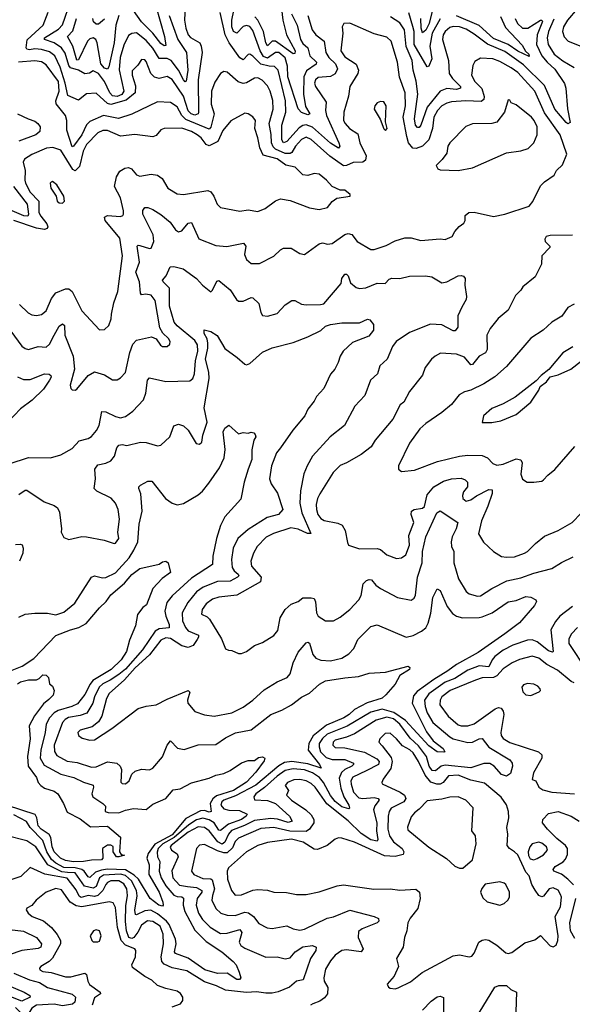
# Model space of a CAD drawing. Extents: x 1552294 to 1694791, y 811929 to 917222.
# Tile 276 of 643: x 1587301 to 1590723, y 900891 to 906988. Entities that reach past the tile are written whole.
import ezdxf

# ---------------------------------------------------------------- set-up
doc = ezdxf.new("R2010")
doc.units = 0

msp = doc.modelspace()

# ---------------------------------------------------------------- linework, layer by layer
at = {"layer": '0CON10XD'}
for points in [[(1588326.2, 907073.8), (1588321.4, 906985), (1588329.4, 906935), (1588343.6, 906893.6), (1588357.5, 906877.5), (1588415.3, 906845), (1588424.7, 906825), (1588430.5, 906785), (1588405.2, 906615), (1588408.9, 906415), (1588405, 906404.6), (1588385, 906397.6), (1588362.6, 906405), (1588345, 906423.1), (1588315.7, 906515), (1588245, 906618), (1588215, 906637.2), (1588165, 906624.6), (1588135, 906632.3), (1588112.1, 906655), (1588085, 906730), (1588075, 906740.6), (1588055, 906742.5), (1588032.6, 906707.4), (1587997.4, 906672.6), (1587997.1, 906645), (1588018.5, 906578.5), (1588015.3, 906535), (1587959.5, 906490.5), (1587865, 906462.1), (1587845, 906468.8), (1587775, 906533.2), (1587715, 906528.5), (1587665, 906490), (1587598.5, 906518.5), (1587582.2, 906595), (1587550.8, 906695), (1587517.5, 906765), (1587485, 906788.5), (1587435, 906803.9), (1587395, 906807.4), (1587361.1, 906801.1), (1587345.5, 906805), (1587340.9, 906815), (1587347.4, 906862.6), (1587446.1, 906955), (1587476.8, 907035)], [(1588226.6, 907015), (1588279.3, 906865), (1588334.4, 906784.4), (1588341.2, 906675), (1588332.5, 906607.5), (1588325, 906604.5), (1588315, 906615.4), (1588284.5, 906675), (1588237.8, 906735), (1588215, 906748), (1588165, 906748.1), (1588125, 906811.9), (1588085, 906858.6), (1588025, 906906.5), (1587995, 906903.8), (1587975, 906890), (1587945, 906831.5), (1587922.8, 906755), (1587916.9, 906676.9), (1587945.2, 906545), (1587933.7, 906525), (1587905, 906512.1), (1587875, 906516), (1587858.1, 906535), (1587825, 906604.7), (1587788.4, 906655), (1587755, 906671.8), (1587732.9, 906657.1), (1587705, 906653.8), (1587665, 906676.3), (1587615, 906689.7), (1587604.9, 906704.9), (1587581.7, 906781.7), (1587560.7, 906815), (1587515, 906845.6), (1587454.6, 906865), (1587455.4, 906875), (1587540.8, 906929.2), (1587565, 906956.2), (1587617.6, 907105)], [(1588144.3, 907075), (1588197.7, 906885), (1588205, 906828), (1588195, 906826.2), (1588175, 906841.6), (1588125.7, 906905.7), (1588055.2, 906975), (1588004.6, 907045)], [(1588984.1, 907025), (1589018.3, 906955), (1589040.2, 906865), (1589055, 906841.4), (1589084.7, 906815), (1589096.7, 906765), (1589138.5, 906725), (1589136.1, 906713.9), (1589077.6, 906672.4), (1589060.2, 906635), (1589057.4, 906527.4), (1589071.4, 906451.4), (1589097.5, 906405), (1589085, 906400), (1589045, 906414.5), (1589025, 906437.1), (1588961.1, 906635), (1588958.7, 906701.3), (1588945, 906751.4), (1588905, 906785.2), (1588885, 906785.2), (1588835, 906750.6), (1588810.5, 906760.5), (1588789.3, 906795), (1588745, 906922.3), (1588725, 906947), (1588705, 906951.5), (1588685, 906945.2), (1588645, 906903.9), (1588625, 906915.9), (1588614.5, 906944.5), (1588614.9, 906985), (1588639.7, 907105)], [(1588919.4, 907075), (1588929.4, 906985), (1588953.5, 906895), (1589005.7, 906795), (1589005, 906778.8), (1588995, 906777.3), (1588885, 906855.5), (1588865, 906854.4), (1588835, 906826.5), (1588825, 906844.4), (1588810.7, 906915), (1588776.4, 906986.4), (1588756.3, 907006.3)], [(1587914.8, 907015), (1587897.1, 906955), (1587885.1, 906845), (1587853.5, 906696.5), (1587845, 906682.3), (1587825, 906689), (1587804.1, 906715), (1587780.9, 906845), (1587771.8, 906865), (1587755.9, 906875.9), (1587735, 906869), (1587721.7, 906855), (1587665, 906739.4), (1587655, 906738.6), (1587630, 906825), (1587597.7, 906885), (1587629.7, 906920.3), (1587652.2, 906995)], [(1589084.2, 907015), (1589111.6, 906925), (1589133.6, 906893.6), (1589186.9, 906855), (1589197.4, 906785), (1589216.1, 906755), (1589256.7, 906715), (1589269.8, 906685), (1589255, 906653.5), (1589225, 906637.1), (1589149.3, 906630.7), (1589133.3, 906616.7), (1589127.1, 906595), (1589131.8, 906575), (1589197.6, 906477.6), (1589195.2, 906425), (1589200.6, 906395), (1589276.7, 906225), (1589284, 906205), (1589275, 906193.3), (1589225, 906223), (1589115, 906322.7), (1589075, 906336.3), (1589055, 906333.2), (1589031.1, 906318.9), (1588955, 906234.8), (1588933.6, 906225), (1588924.8, 906245), (1588924.4, 906335), (1588949, 906415), (1588946.7, 906485), (1588901.7, 906675), (1588878.4, 906698.4), (1588845, 906701.2), (1588793.5, 906713.5), (1588745, 906762.4), (1588725, 906773.9), (1588715, 906773.6), (1588685, 906740), (1588665, 906752.5), (1588597.8, 906845), (1588572.9, 906895), (1588542.5, 907032.5)], [(1589905, 906994.2), (1589854.6, 906905), (1589840.8, 906825), (1589852.7, 906745), (1589835, 906700), (1589825, 906696), (1589744.3, 906834.3), (1589742.6, 906915), (1589736, 906946), (1589710.5, 907030.5)], [(1589860.2, 907065), (1589835.6, 906965), (1589815, 906924.3), (1589795, 906906.7), (1589787.6, 906935), (1589785.1, 906995.1)], [(1590753.7, 907055), (1590693.2, 906985), (1590668.8, 906945), (1590662.8, 906915), (1590671.5, 906881.5), (1590697.1, 906855), (1590776.2, 906825), (1590815, 906818.5), (1590865, 906829.7), (1590905, 906848.9), (1590935, 906849.8), (1590958, 906838), (1590984.5, 906804.5), (1591037, 906787), (1591049.7, 906765), (1591056.1, 906735), (1591047.9, 906715), (1591015, 906683.1), (1590998.8, 906655), (1590995, 906620), (1591008.6, 906565), (1591025, 906547.1), (1591085, 906524.4), (1591175, 906524.4)], [(1587245, 905060), (1587315, 904965.5), (1587335, 904951.5), (1587355, 904946.9), (1587415, 904964.4), (1587465, 904960.4), (1587485, 904978.8), (1587515, 905034.5), (1587545, 905089.5), (1587565, 905104.3), (1587578.9, 905095), (1587580.7, 905035), (1587632.9, 904905), (1587640, 904825), (1587613.8, 904725), (1587617.5, 904705), (1587626.4, 904696.4), (1587643.8, 904693.8), (1587655, 904700), (1587724, 904785), (1587765, 904806.7), (1587825, 904788.6), (1587875, 904758.8), (1587905, 904758.8), (1587925, 904770), (1587955.6, 904804.4), (1587982.6, 904927.4), (1588002, 904978), (1588025, 905002.7), (1588116.1, 905023.9), (1588145, 905011.2), (1588172.1, 904972.1), (1588184.2, 904964.2), (1588215, 904964), (1588230.5, 904979.5), (1588232, 904995), (1588222, 905015), (1588187.8, 905047.8), (1588169.5, 905079.5), (1588138.8, 905248.8), (1588115, 905282.9), (1588082.4, 905287.6), (1588055.4, 905285.4), (1588048.2, 905295), (1588042.3, 905365), (1588019.3, 905425), (1588043.3, 905486.7), (1588028.6, 905585), (1588035, 905591.4), (1588045, 905590.4), (1588105, 905570.8), (1588115, 905572.5), (1588131.6, 905615), (1588128, 905655), (1588063.4, 905785), (1588063.4, 905806.6), (1588075.6, 905824.4), (1588095, 905824.4), (1588125, 905812.9), (1588175, 905782.3), (1588232.9, 905735), (1588265, 905686.7), (1588285, 905673.6), (1588305, 905680), (1588345, 905728.5), (1588365, 905732), (1588410.3, 905630.3), (1588515, 905589.1), (1588583.8, 905583.8), (1588686, 905605), (1588702.1, 905585), (1588692.2, 905535), (1588705, 905503.8), (1588735, 905478), (1588785, 905478.1), (1588875, 905523.1), (1588915, 905562.9), (1588935, 905574.4), (1588982.4, 905572.4), (1589035, 905540), (1589065, 905534.2), (1589155, 905599.4), (1589175, 905605.8), (1589207.3, 905597.3), (1589235, 905602.2), (1589315, 905657.9), (1589335, 905664.5), (1589358, 905658), (1589390.8, 905615), (1589475.8, 905564.2), (1589495.6, 905564.4), (1589570.9, 905589.1), (1589625, 905618.6), (1589685, 905636.9), (1589725, 905636.9), (1589785, 905621.9), (1589905, 905631.4), (1589935, 905627.1), (1589978, 905645), (1589995, 905677.5), (1590021.7, 905708.3), (1590051.8, 905728.2), (1590060, 905745), (1590060, 905775), (1590081.2, 905795), (1590115, 905795.5), (1590235, 905770), (1590305, 905783.8), (1590455.9, 905834.1), (1590477.7, 905862.3), (1590525, 905960), (1590550, 905985), (1590610, 906025), (1590625.8, 906055), (1590661.1, 906088.9), (1590689.4, 906155), (1590648.2, 906275), (1590551.1, 906411.1), (1590490, 906545), (1590385, 906660.3), (1590345, 906691.2), (1590275, 906730), (1590230, 906745), (1590155, 906750), (1590120.2, 906729.8), (1590106.2, 906703.8), (1590099.1, 906645), (1590118.2, 906605), (1590163.2, 906563.2), (1590177.2, 906512.8), (1590175, 906493.5), (1590158.9, 906481.1), (1590063.3, 906486.7), (1589975, 906478.9), (1589945, 906472.2), (1589914, 906455), (1589887.4, 906425), (1589866.2, 906385), (1589857.5, 906315), (1589834.8, 906245), (1589795, 906205.2), (1589755, 906191.6), (1589735, 906192.8), (1589709.4, 906225), (1589699, 906265), (1589676, 906385), (1589689.6, 906455), (1589687.3, 906535), (1589652.2, 906632.2), (1589640.6, 906725), (1589601.2, 906855), (1589575, 906880), (1589495, 906900.5), (1589345, 906966.5), (1589307.5, 906965), (1589297.5, 906945), (1589301.8, 906905), (1589288.8, 906795), (1589315, 906758.8), (1589383.6, 906713.6), (1589399.5, 906675), (1589394.4, 906655), (1589345.5, 906575), (1589336.6, 906515), (1589307.8, 906415), (1589305.4, 906365), (1589315.4, 906345), (1589344, 906315), (1589395, 906282.2), (1589406.8, 906225), (1589447.1, 906145), (1589442.2, 906117.8), (1589425, 906105.5), (1589365, 906104.7), (1589325, 906085.7), (1589305, 906083.3), (1589222.3, 906142.3), (1589105, 906245.9), (1589075, 906260), (1589045, 906247.3), (1589008.2, 906205), (1588985.3, 906165), (1588975, 906159.3), (1588945, 906159.9), (1588885, 906187.1), (1588870.2, 906200.2), (1588860, 906225), (1588858.1, 906278.1), (1588845.7, 906345), (1588870.7, 906435), (1588868.7, 906488.7), (1588852.4, 906545), (1588835, 906578.5), (1588803.3, 906613.3), (1588775, 906628.8), (1588755, 906626.9), (1588705, 906596.6), (1588685, 906592.8), (1588653.9, 906603.9), (1588585, 906662.9), (1588565, 906667.5), (1588545, 906656), (1588508.8, 906601.2), (1588489.1, 906545), (1588486.8, 906465), (1588505.2, 906405), (1588485, 906323.1), (1588475, 906310.3), (1588330.1, 906370.1), (1588304.2, 906394.2), (1588275, 906448.5), (1588235, 906475.4), (1588155, 906479.2), (1587995, 906402.9), (1587913, 906377), (1587820, 906395), (1587735, 906357.7), (1587715, 906337.5), (1587685, 906275.9), (1587635, 906205.6), (1587625, 906201.2), (1587593.3, 906305), (1587592.2, 906365), (1587585.5, 906395), (1587526.3, 906466.3), (1587525.2, 906485.2), (1587545.8, 906545), (1587541.2, 906605), (1587465, 906709.2), (1587435, 906727.5), (1587395, 906732.8), (1587294.1, 906725.9)], [(1587825, 906992.2), (1587788.8, 906961.2), (1587775, 906960), (1587757.1, 906975), (1587754.5, 906995)], [(1590368.1, 906995), (1590383.9, 906963.9), (1590415, 906936.1), (1590447.3, 906935), (1590525, 906986.2), (1590535, 906985.3), (1590538.1, 906978.1), (1590505.8, 906895), (1590501.7, 906835), (1590533.7, 906765), (1590566.8, 906725), (1590615, 906682.5), (1590674, 906594), (1590683.5, 906565), (1590692.9, 906437.1), (1590708.8, 906351.2), (1590696, 906344), (1590685, 906352), (1590614.7, 906435), (1590550.9, 906580.9), (1590419.6, 906709.6), (1590305, 906790.8), (1590196.8, 906836.8), (1590115, 906899), (1590065, 906928.8), (1590025, 906944.5), (1589985, 906946.1), (1589965, 906939), (1589936.4, 906915), (1589923.8, 906895), (1589918.2, 906865), (1589956.2, 906735), (1589960.8, 906655), (1589980.9, 906625), (1590029.6, 906575), (1590030.9, 906565), (1590005, 906556.5), (1589945, 906563.2), (1589905, 906544.7), (1589823.2, 906446.8), (1589785, 906335.5), (1589775, 906321.5), (1589765, 906320), (1589751.2, 906335), (1589744.8, 906375), (1589766.4, 906526.4), (1589756.9, 906606.9), (1589736.4, 906675), (1589730.2, 906735), (1589693.3, 906823.3), (1589682.7, 906925), (1589655, 906968.4), (1589596.7, 907006.7)], [(1590278.8, 907008.8), (1590309.1, 906939.1), (1590411.4, 906831.4), (1590433.8, 906793.8), (1590453.3, 906775), (1590455, 906761.4), (1590385, 906794.2), (1590325.5, 906835.5), (1590235, 906871.8), (1590145, 906953), (1590005, 907011.6)], [(1590608.2, 906991.8), (1590574.8, 906915), (1590566.6, 906875), (1590573, 906835), (1590610.5, 906775), (1590665, 906732.7), (1590735, 906691.6)], [(1589565, 906302.5), (1589576.2, 906315), (1589565.8, 906355.8), (1589569.2, 906455), (1589555, 906478.8), (1589535, 906482), (1589515, 906473.8), (1589500.8, 906455), (1589496, 906435), (1589533, 906373), (1589555, 906312.5), (1589565, 906302.5)], [(1590015, 906054.2), (1590105, 906070.8), (1590315, 906162.9), (1590405, 906175.7), (1590448.7, 906191.3), (1590484.2, 906225), (1590505.4, 906274.6), (1590506.2, 906325), (1590487.3, 906365), (1590471.1, 906385), (1590375, 906461.4), (1590344.3, 906474.3), (1590335, 906490), (1590325, 906492.5), (1590303.8, 906415), (1590256.1, 906353.9), (1590225, 906345.5), (1590105, 906344.4), (1590062.8, 906327.2), (1589963.8, 906225), (1589951.2, 906205), (1589945, 906162.5), (1589917.3, 906122.7), (1589880, 906085), (1589890, 906065), (1589905, 906057.5), (1590015, 906054.2)], [(1587300, 905225), (1587353.2, 905173.2), (1587375, 905160), (1587405, 905155.8), (1587435, 905162), (1587465, 905186.2), (1587498.1, 905261.9), (1587524.1, 905295.9), (1587585, 905322), (1587605, 905320.8), (1587625, 905305.8), (1587685, 905186), (1587795, 905066.7), (1587825, 905070), (1587852.5, 905095), (1587866.9, 905135), (1587869.2, 905165), (1587884.3, 905235.7), (1587908.1, 905305), (1587938.2, 905525), (1587921.2, 905635), (1587830.8, 905745), (1587825.5, 905764.5), (1587845, 905775.3), (1587925, 905768.5), (1587939.4, 905775), (1587944.5, 905785), (1587944.6, 905805.4), (1587925, 905884.2), (1587886.9, 905955), (1587900.8, 906015), (1587920.6, 906049.4), (1587951.2, 906068.8), (1587975, 906072.3), (1587994.1, 906064.1), (1588025, 906027.1), (1588045, 906018.8), (1588115, 906032.1), (1588155, 906024.5), (1588183.3, 906005), (1588218, 905945), (1588275, 905910.6), (1588315.7, 905905.7), (1588465, 905929.7), (1588485, 905922.5), (1588504, 905896), (1588522.9, 905845), (1588545, 905825.7), (1588665, 905801.9), (1588715, 905810), (1588775, 905801.2), (1588821.2, 905818.8), (1588885, 905866), (1588915, 905878), (1588975, 905868), (1589095, 905824), (1589155, 905812.5), (1589206.7, 905825), (1589235, 905862.5), (1589265, 905883.3), (1589347.5, 905895), (1589347.5, 905905), (1589315, 905932.5), (1589285, 905933.3), (1589235, 905956.2), (1589201.2, 905995), (1589155, 906032.5), (1589125, 906036.2), (1589085, 906024), (1589055, 906026.7), (1589007.5, 906075), (1588948.3, 906088.3), (1588895, 906127.1), (1588809.1, 906149.1), (1588788.6, 906195), (1588776.5, 906256.5), (1588756.3, 906315), (1588760, 906365), (1588743.6, 906386.4), (1588715, 906404.4), (1588695, 906409.4), (1588608.7, 906361.3), (1588558.3, 906301.7), (1588527.4, 906235), (1588475, 906206.3), (1588455, 906214.7), (1588425, 906255.8), (1588400.4, 906275), (1588365, 906295.2), (1588305, 906315.6), (1588194.7, 906315.3), (1588175, 906306.2), (1588145, 906271.5), (1588125, 906261.9), (1588013.4, 906276.6), (1587925, 906266.4), (1587845, 906301.1), (1587815, 906302.9), (1587785, 906286.7), (1587714.2, 906215), (1587693.9, 906175), (1587671.6, 906078.4), (1587645, 906053.2), (1587630.6, 906060.6), (1587555, 906181.2), (1587506.8, 906196.8), (1587467.1, 906192.9), (1587375, 906154.4), (1587331.4, 906125), (1587321.9, 906105), (1587335.6, 906055), (1587333, 905995), (1587337.7, 905975), (1587365, 905920.3), (1587420, 905865), (1587419.8, 905795), (1587431.4, 905771.4), (1587468.9, 905725), (1587474.7, 905705), (1587471.5, 905695), (1587455, 905689.8), (1587405, 905697.8), (1587264.8, 905745.2)], [(1587288, 906405), (1587354, 906374), (1587395, 906359.6), (1587413.5, 906345), (1587427.1, 906325), (1587425, 906296), (1587400.8, 906275), (1587295, 906235.2)], [(1587565, 905852.5), (1587578.8, 905865), (1587573.8, 905895), (1587530, 905965), (1587505, 905986.2), (1587495, 905982.5), (1587490, 905975), (1587494.3, 905945), (1587526.2, 905896.2), (1587533.3, 905865), (1587545, 905853.3), (1587565, 905852.5)], [(1587263.3, 905955), (1587347.5, 905845), (1587355.6, 905784.4), (1587350.7, 905770.7), (1587326, 905774), (1587255, 905805.1)], [(1590725, 905654.2), (1590585, 905651.2), (1590560, 905645), (1590551.7, 905628.3), (1590554, 905615), (1590583.8, 905585), (1590583.3, 905576.7), (1590534.1, 905525.9), (1590532, 905475), (1590493.8, 905395), (1590416.4, 905333.6), (1590405, 905313.3), (1590370.3, 905279.7), (1590325, 905189.2), (1590262.9, 905137.1), (1590213.6, 905075), (1590193.8, 905035), (1590195.3, 904945), (1590185, 904925.4), (1590145.4, 904905), (1590105, 904852.2), (1590095, 904850.5), (1590055, 904898.1), (1590005, 904916.5), (1589905.9, 904924.1), (1589873.8, 904905), (1589850, 904885), (1589811.2, 904835), (1589795, 904786.7), (1589715, 904686.7), (1589679.4, 904620.6), (1589657.7, 904602.3), (1589611.4, 904515), (1589502.5, 904385), (1589477.8, 904342.2), (1589415, 904295.6), (1589325.3, 904244.7), (1589285, 904228.2), (1589241.2, 904185), (1589158.7, 904051.3), (1589145, 904024), (1589137.3, 903985), (1589138, 903955), (1589147.1, 903925), (1589165, 903899.5), (1589185.9, 903885.9), (1589271.1, 903871.1), (1589297.6, 903857.6), (1589316.9, 903825), (1589329.7, 903749.7), (1589337.5, 903735), (1589405, 903710.8), (1589515, 903713.3), (1589535, 903706.7), (1589575, 903674.3), (1589635, 903651.9), (1589665, 903655.8), (1589692, 903675), (1589714.4, 903735), (1589709.7, 903795), (1589742.3, 903875), (1589725.3, 903925), (1589726.5, 903945), (1589743.8, 903955), (1589795, 903963.9), (1589807.2, 903972.8), (1589825, 904046.7), (1589865, 904095.3), (1589925, 904131.1), (1589974.8, 904145.2), (1590035, 904150), (1590059.3, 904139.3), (1590073.3, 904125), (1590074.5, 904095), (1590049.2, 904065), (1590042.2, 904042.2), (1590045, 904022.5), (1590065, 904006.4), (1590095, 904014.2), (1590129.7, 904040.3), (1590205, 904079.1), (1590225.9, 904075.9), (1590225.9, 904055), (1590199.2, 903975), (1590160, 903885), (1590142.2, 903805), (1590172.6, 903752.6), (1590233.8, 903695), (1590285, 903664.4), (1590315, 903660.6), (1590365, 903662.2), (1590426.3, 903683.7), (1590446.2, 903695), (1590494, 903745), (1590549.6, 903790.4), (1590635, 903824.1), (1590721.9, 903875), (1590776.8, 903933.2)], [(1587235, 904238.1), (1587355, 904277.5), (1587492.5, 904275), (1587555, 904293.3), (1587625, 904332.5), (1587668.8, 904381.2), (1587725, 904395.6), (1587745, 904407.1), (1587775.9, 904444.1), (1587792.3, 904475), (1587808.5, 904561.5), (1587835, 904560.7), (1587895, 904530.4), (1587925, 904523.1), (1587955, 904531.8), (1588001.9, 904565), (1588068.2, 904635), (1588081.3, 904675), (1588092.9, 904755), (1588105, 904770), (1588205, 904747.8), (1588355, 904751.4), (1588373.8, 904766.2), (1588383.2, 904795), (1588390, 904875), (1588404.5, 904935), (1588402.2, 904975), (1588385, 905001.1), (1588275, 905092.1), (1588256.8, 905115), (1588228.1, 905215), (1588228.2, 905325), (1588188.6, 905365), (1588185.8, 905375), (1588206.9, 905403.1), (1588233.2, 905456.8), (1588255, 905459.4), (1588313.8, 905445), (1588395, 905386.2), (1588433.5, 905343.5), (1588485, 905303.8), (1588495, 905313.3), (1588521.1, 905368.9), (1588535, 905374.2), (1588604.5, 905315), (1588642.9, 905255), (1588655, 905245.7), (1588685, 905245.5), (1588735, 905267.1), (1588744, 905266), (1588781.2, 905231.2), (1588794.2, 905175), (1588805, 905156.7), (1588835, 905153.3), (1588895, 905168.1), (1588945, 905222.2), (1588985, 905250), (1589005, 905248.8), (1589045, 905227.5), (1589075, 905223.1), (1589163.6, 905223.6), (1589185, 905229.5), (1589291.2, 905355), (1589295.8, 905385), (1589315, 905412.5), (1589325, 905412.5), (1589335, 905401.2), (1589349.3, 905359.3), (1589385, 905330), (1589405, 905323.9), (1589445, 905327.7), (1589515, 905356.2), (1589563.8, 905355), (1589589.5, 905380.5), (1589605, 905387.5), (1589655, 905386.4), (1589715, 905399.4), (1589812.7, 905402.7), (1589853.3, 905395), (1589915, 905358.8), (1589945, 905365.8), (1590015, 905401.4), (1590034.2, 905404.2), (1590049.1, 905399.1), (1590060, 905385), (1590057.5, 905345), (1590068.2, 905275), (1590064.5, 905255), (1590038, 905208), (1590013.3, 905155), (1590014.4, 905085), (1589998.3, 905061.7), (1589985, 905061.9), (1589915, 905098.2), (1589845, 905103.6), (1589715, 905050.8), (1589631.9, 904995), (1589609.5, 904965), (1589575.6, 904885), (1589531.4, 904845), (1589515.7, 904795), (1589472.9, 904755), (1589438.7, 904661.3), (1589375.6, 904595), (1589311.4, 904475), (1589224.2, 904405), (1589114.6, 904285.4), (1589080, 904225), (1589061.2, 904175), (1589039.8, 904069.8), (1589035.2, 903995), (1589047.2, 903935), (1589103.9, 903806.1), (1589083.5, 903806.5), (1589025, 903833.9), (1588979.2, 903840.8), (1588873.4, 903806.6), (1588826.7, 903783.3), (1588771.5, 903725), (1588748.9, 903685), (1588731.1, 903635), (1588735.5, 903605), (1588796.8, 903535), (1588792.4, 903507.6), (1588645, 903425.4), (1588535, 903411.3), (1588495, 903399.1), (1588455, 903371.2), (1588430, 903335), (1588427, 903307), (1588461.2, 903291.2), (1588476.5, 903276.5), (1588551.4, 903155), (1588575, 903092.5), (1588593.9, 903083.9), (1588615, 903081.2), (1588655, 903064), (1588675, 903063.3), (1588705, 903076.2), (1588755, 903112), (1588805, 903131.4), (1588873.8, 903175), (1588899.2, 903205), (1588914, 903285), (1588944.7, 903335.3), (1588981.7, 903368.3), (1589025, 903386.2), (1589055, 903407.5), (1589105, 903408.8), (1589123.5, 903403.5), (1589133.4, 903383.4), (1589138.1, 903315), (1589148.6, 903295), (1589195, 903265.6), (1589244.2, 903265.8), (1589285, 903289.2), (1589345, 903335.7), (1589400.8, 903395), (1589415, 903423.3), (1589428.2, 903495), (1589448.1, 903515), (1589465, 903521.6), (1589479.1, 903519.1), (1589506.6, 903486.6), (1589535.2, 903465.2), (1589639.8, 903409.8), (1589725, 903394.2), (1589742.5, 903405), (1589751.5, 903425), (1589763.3, 903536.7), (1589792.2, 903625), (1589795.9, 903695), (1589816.5, 903785), (1589884, 903935), (1589905, 903947.5), (1590013.8, 903875), (1590003.2, 903835), (1589978.2, 903785), (1589972.5, 903755), (1589975.3, 903725.3), (1589988.5, 903695), (1589988.5, 903625), (1590017.1, 903525), (1590065, 903446.2), (1590085, 903433.1), (1590135, 903418.5), (1590155, 903420), (1590224.2, 903465.8), (1590317.6, 903512.4), (1590405, 903531.8), (1590485, 903561.2), (1590595, 903589.6), (1590655, 903626.7), (1590727.6, 903662.4)], [(1590735, 905226), (1590696, 905205), (1590657.8, 905152.2), (1590595, 905114.3), (1590542.5, 905065), (1590465, 905016.9), (1590315, 904840.5), (1590243.6, 904776.4), (1590175, 904732.3), (1590095, 904694.5), (1590055, 904684.5), (1590021.4, 904665), (1589975.6, 904605), (1589915, 904555.5), (1589815, 904488.5), (1589778.1, 904455), (1589714.4, 904365), (1589646.2, 904225), (1589646.2, 904205), (1589665, 904190.8), (1589745, 904198.5), (1589888.1, 904251.9), (1590025, 904285.4), (1590075, 904291.8), (1590165, 904289.4), (1590198, 904275), (1590230.1, 904240.1), (1590255, 904230.4), (1590295, 904235.4), (1590375, 904268.2), (1590403.4, 904263.4), (1590413.3, 904245), (1590404.4, 904174.4), (1590415, 904142.5), (1590443.9, 904123.9), (1590485, 904123.3)], [(1587295, 904047.3), (1587335, 904074), (1587345, 904073.8), (1587452.3, 904002.3), (1587515, 903980), (1587535.8, 903965.8), (1587547.7, 903937.7), (1587560, 903835), (1587557.5, 903815), (1587575, 903782.5), (1587605, 903770), (1587685, 903787.1), (1587715, 903785.6), (1587824.3, 903764.3), (1587885, 903743.8), (1587895, 903746.7), (1587913.8, 903775), (1587908.6, 903815), (1587919.6, 903895), (1587910, 903955), (1587894.4, 903995), (1587867.1, 904025), (1587777.9, 904067.9), (1587761.2, 904085), (1587769.5, 904145), (1587766.5, 904205), (1587785, 904231.4), (1587835, 904241.5), (1587865, 904256.9), (1587888.8, 904285), (1587902.6, 904337.4), (1587915, 904353.1), (1587935, 904357.5), (1587965, 904351.4), (1588048.9, 904371.1), (1588085, 904370), (1588155, 904348.6), (1588175, 904354.3), (1588231.1, 904405), (1588255, 904473.3), (1588285, 904484), (1588315, 904474), (1588345, 904445.8), (1588394, 904364), (1588415, 904360), (1588427.7, 904372.3), (1588434.2, 904415), (1588460.8, 904495), (1588443.4, 904585), (1588473.1, 904766.9), (1588471.1, 904805), (1588451, 904885), (1588465.5, 904954.5), (1588465.2, 904985.2), (1588461, 905011), (1588442.5, 905045), (1588442.5, 905067.5), (1588485, 905057.8), (1588522.8, 905032.8), (1588571.7, 904951.7), (1588647.3, 904897.3), (1588695, 904854.3), (1588705, 904851.4), (1588725, 904858.9), (1588805, 904928.8), (1588865, 904955.5), (1588995, 904989.5), (1589085, 905024.5), (1589165, 905064.1), (1589195, 905090.4), (1589225, 905101.1), (1589295, 905111.8), (1589405, 905111.4), (1589455, 905134), (1589470, 905130), (1589491.2, 905101.2), (1589492.2, 905065), (1589462.3, 905027.8), (1589361.7, 904988.3), (1589303.7, 904936.3), (1589284.4, 904905), (1589272.9, 904865), (1589251.4, 904825), (1589226.2, 904793.8), (1589184.4, 904705), (1589138, 904655), (1589124.2, 904625), (1589084.5, 904575.5), (1589067.1, 904535), (1588992.7, 904447.3), (1588915, 904337.1)], [(1590726.8, 904963.2), (1590663.8, 904925), (1590578, 904822), (1590530, 904785), (1590498.8, 904751.2), (1590369.7, 904650.3), (1590295, 904608.6), (1590225, 904581.4), (1590172.9, 904535), (1590165, 904493.8)], [(1590165, 904493.8), (1590225, 904494.5), (1590280, 904505), (1590375, 904544.2), (1590465, 904618.8), (1590516.2, 904695), (1590523.9, 904716.1), (1590563.3, 904745), (1590585, 904777.5), (1590635, 904788.8), (1590713.3, 904825), (1590780, 904875)], [(1587287, 904777), (1587325, 904760), (1587365, 904759.4), (1587455, 904794.5), (1587483.3, 904793.3), (1587494, 904785), (1587495.5, 904775.5), (1587486, 904755), (1587449, 904701), (1587378, 904632), (1587305, 904577.7), (1587226.8, 904495)], [(1587295, 903287.5), (1587335, 903306.2), (1587395, 903313.8), (1587473.9, 903313.9), (1587525, 903302.9), (1587575, 903319.4), (1587643.3, 903375), (1587745, 903535.7), (1587765, 903544.2), (1587812.6, 903532.6), (1587834.7, 903534.7), (1587895, 903562.2), (1587977.7, 903655), (1588007, 903703), (1588032.3, 903755), (1588039.7, 903865), (1588060, 903945), (1588051.3, 904051.3), (1588038, 904085), (1588038.8, 904095), (1588048.8, 904105), (1588095, 904131.4), (1588119.7, 904129.7), (1588202.7, 904022.7), (1588245, 903994.2), (1588275, 903984.2), (1588315, 903992.2), (1588405, 904045.9), (1588432.1, 904067.9), (1588472.3, 904117.7), (1588537.3, 904212.7), (1588566.4, 904275), (1588573.8, 904326.2), (1588560, 904435), (1588570.5, 904459.5), (1588595, 904476.7), (1588655, 904423.3), (1588685, 904432.5), (1588715, 904427.5), (1588735, 904433.8), (1588749.7, 904429.7), (1588759.1, 904419.1), (1588762.5, 904405), (1588751.2, 904385), (1588737.5, 904325), (1588738.5, 904265), (1588716, 904204), (1588690, 904125), (1588670.7, 904019.3), (1588571.3, 903908.7), (1588544.1, 903855), (1588518.9, 903775), (1588496, 903665), (1588495.4, 903614.6), (1588365, 903530), (1588245, 903420.9), (1588211.4, 903378.6), (1588199.4, 903325), (1588205, 903294.2), (1588226.7, 903243.3), (1588227.4, 903222.6), (1588165, 903216.5), (1588138.7, 903201.3), (1588060.4, 903085), (1587955, 902966.3), (1587915, 902932.2), (1587861.2, 902898.8), (1587814.7, 902875.3), (1587793, 902855), (1587763.9, 902795), (1587753, 902755), (1587716.4, 902693.6), (1587675, 902678.5), (1587603.6, 902666.4), (1587583.3, 902655), (1587566.5, 902635), (1587514.3, 902495), (1587517.3, 902457.3), (1587531.3, 902431.3), (1587595, 902396.9), (1587657.3, 902387.3), (1587745, 902358.9), (1587775, 902362), (1587845, 902391.8), (1587902.5, 902385), (1587923.8, 902365), (1587931.2, 902345), (1587926.4, 902266.4), (1587935, 902257.5), (1587955, 902256.7), (1587978, 902275), (1587996.2, 902315), (1588016.7, 902335), (1588055, 902346), (1588105, 902342.9), (1588125, 902352.5), (1588185, 902422.5), (1588214, 902496), (1588235, 902522.5), (1588277.7, 902477.7), (1588318.7, 902468.7), (1588405, 902497.9), (1588515, 902500), (1588575, 902541.4), (1588638.1, 902571.9), (1588735, 902591.5), (1588855, 902686.4), (1588925, 902711.8), (1588984.4, 902745.6), (1589045, 902792.1), (1589095, 902818.5), (1589156.6, 902873.4), (1589195, 902893.1), (1589313.4, 902913.4), (1589398.9, 902921.1), (1589465, 902942.5), (1589565, 902946.7), (1589705.7, 902985.7), (1589717.3, 902977.3), (1589715, 902963.8), (1589655, 902926.2), (1589625, 902873.3), (1589568.3, 902808.3), (1589545, 902785.8), (1589452.2, 902757.8), (1589374.2, 902715.8), (1589341.1, 902685), (1589307.7, 902665), (1589201, 902619), (1589117.3, 902552.7), (1589090.7, 902505), (1589086.5, 902465), (1589156.3, 902375), (1589167.4, 902352.6), (1589085, 902381), (1588985, 902393.8), (1588941.6, 902388.4), (1588905, 902367.3), (1588762.2, 902247.8), (1588638.1, 902181.9), (1588564.4, 902155), (1588553, 902145), (1588546.8, 902125), (1588565, 902101.7), (1588595, 902093), (1588662, 902092), (1588708.7, 902068.7), (1588702.9, 902055), (1588674.6, 902035), (1588593.8, 902006.2), (1588545, 901967.2), (1588535, 901969.7), (1588504.9, 902014.9), (1588475, 902032.7), (1588435, 902042.6), (1588395, 902033.8), (1588347.6, 902002.4), (1588257.2, 901922.8), (1588187.6, 901885), (1588159.1, 901855), (1588152.2, 901832.2), (1588154.5, 901805), (1588168.7, 901775), (1588164, 901716), (1588177.5, 901675), (1588206.2, 901625), (1588255, 901566.6), (1588275, 901557.4), (1588305.8, 901555.8), (1588315, 901547.8), (1588314.1, 901504.1), (1588322.9, 901465), (1588385, 901350.7), (1588455, 901279.2), (1588551.9, 901215), (1588621.8, 901155), (1588641.4, 901135), (1588660.6, 901090.6), (1588669.2, 901055), (1588661.2, 901045), (1588645, 901043.4), (1588585, 901083.2), (1588525, 901081.9), (1588447.5, 901105), (1588345, 901177.1), (1588265.4, 901205), (1588259.2, 901215), (1588270.5, 901265), (1588265.7, 901295), (1588226.5, 901385), (1588210.4, 901405), (1588155, 901450.7), (1588113, 901473), (1588075, 901469.8), (1588025, 901443.9), (1588017.5, 901447.5), (1588014.5, 901474.5), (1588027.9, 901562.1), (1588023.9, 901595), (1587993.8, 901655), (1587955, 901688.4), (1587925, 901696.2), (1587819.3, 901690.7), (1587795.6, 901674.4), (1587775, 901621), (1587755, 901610.7), (1587701.8, 901621.8), (1587644.4, 901704.4), (1587597.7, 901707.7), (1587561.9, 901711.9), (1587474.1, 901754.1), (1587400, 901865), (1587345, 901902.4), (1587215, 901936)], [(1588915, 904337.1), (1588890.9, 904305), (1588860, 904225), (1588848.6, 904145), (1588857.5, 904115), (1588896.7, 904056.7), (1588930.8, 903955), (1588903.8, 903925), (1588833.7, 903906.3), (1588715, 903831.9), (1588651.5, 903775), (1588622.7, 903715), (1588612.5, 903645), (1588617.3, 903595), (1588629.8, 903575), (1588653.2, 903555), (1588657.6, 903545), (1588650, 903535), (1588605, 903512.2), (1588525, 903509.7), (1588436.1, 903473.9), (1588395.2, 903444.8), (1588341.1, 903378.9), (1588307.9, 903315), (1588309.8, 903265), (1588327, 903225), (1588344.3, 903204.3), (1588407.2, 903177.2), (1588408.8, 903165), (1588400.5, 903149.5), (1588375, 903113.1), (1588345, 903099.7), (1588305, 903109.8), (1588235, 903156), (1588205, 903159.7), (1588175, 903146.7), (1588105.3, 903054.7), (1588016.1, 902975), (1587949.6, 902900.4), (1587854.1, 902815), (1587838, 902785), (1587809.4, 902675), (1587789.7, 902640.3), (1587750.3, 902609.7), (1587675, 902587.8), (1587660.8, 902575), (1587665.7, 902555.7), (1587688.3, 902538.3), (1587735, 902526.7), (1587765, 902528.2), (1587872.2, 902597.8), (1588035, 902721.9), (1588085, 902738.1), (1588145, 902744.4), (1588215, 902780), (1588345, 902834), (1588354, 902824), (1588340.6, 902775), (1588342.9, 902755), (1588385, 902704.2), (1588445, 902682.5), (1588505, 902675.5), (1588615, 902696.2), (1588685, 902730.8), (1588745.3, 902774.7), (1588815, 902838.1), (1588895, 902887.1), (1588958, 902915), (1588975, 902936.7), (1588993.8, 903005), (1589025, 903071.4), (1589075, 903129.2), (1589085, 903133.8), (1589095, 903126.7), (1589116.5, 903056.5), (1589135.3, 903035.3), (1589165, 903022.8), (1589225, 903018.4), (1589294.8, 903035.2), (1589339.8, 903060.2), (1589369.3, 903095), (1589395, 903150.4), (1589437.4, 903192.6), (1589475, 903230), (1589515, 903240), (1589695, 903165.4), (1589737.5, 903175), (1589789.1, 903200.9), (1589815, 903222.5), (1589829.7, 903250.3), (1589846.9, 903313.1), (1589860, 903410), (1589885, 903463.3), (1589905, 903453.8), (1589948.5, 903355), (1589981.5, 903311.5), (1590005, 903294.1), (1590043.6, 903283.6), (1590145, 903285.3), (1590165, 903291.2), (1590225.6, 903315), (1590325, 903382.5), (1590375, 903392.2), (1590435, 903415.6), (1590465, 903412.5), (1590497.5, 903395), (1590501.2, 903385), (1590489.2, 903360.8), (1590395, 903253.8), (1590305, 903185.4), (1590139.8, 903070.2), (1590005, 902996), (1589952.7, 902955), (1589865, 902902.1), (1589762, 902828), (1589739.1, 902800.9), (1589731.7, 902755), (1589819, 902579), (1589862.1, 902522.1), (1589922.5, 902475), (1589932.5, 902455), (1589928, 902452), (1589885, 902454.6), (1589835, 902491.6), (1589689.2, 902649.2), (1589618.5, 902698.5), (1589545, 902719.5), (1589475, 902700.4), (1589327.7, 902612.3), (1589205.8, 902564.2), (1589175, 902537.2), (1589155.9, 902505), (1589154.5, 902485), (1589162.5, 902455), (1589198.5, 902418.5), (1589235, 902406.9), (1589315, 902407.4), (1589368.5, 902385), (1589368.8, 902375), (1589357.9, 902365), (1589315, 902344.8), (1589292.7, 902327.3), (1589279, 902291), (1589288.4, 902228.4), (1589307.4, 902175), (1589338.4, 902125), (1589344, 902106), (1589339.1, 902100.9), (1589295, 902114.6), (1589255, 902147.5), (1589225, 902184.3), (1589181.4, 902265), (1589156.8, 902295), (1589115, 902323.9), (1589065, 902342.8), (1588995, 902349.4), (1588945, 902337.9), (1588895, 902304.2), (1588816.2, 902233.8), (1588762.9, 902195), (1588750.3, 902175), (1588755, 902156.7), (1588835, 902153.8), (1588885, 902135.2), (1588971.1, 902055), (1588988.5, 902025), (1588963, 902017), (1588897.1, 902037.1), (1588855, 902042.1), (1588755, 902029.4), (1588692.6, 901997.4), (1588612.9, 901967.1), (1588592.9, 901945), (1588572.1, 901895), (1588555, 901883), (1588527.2, 901897.2), (1588475, 901964.8), (1588445, 901984.8), (1588405, 901989), (1588345, 901956.1), (1588238.1, 901875), (1588233.1, 901863.1), (1588240.5, 901845), (1588275, 901822.5), (1588281.6, 901805), (1588242.3, 901717.7), (1588249.1, 901675), (1588289.5, 901629.5), (1588340.9, 901620.9), (1588395, 901613.8), (1588428.2, 901595), (1588428.1, 901585), (1588399.8, 901545), (1588392.6, 901505), (1588408.1, 901455), (1588432.9, 901415), (1588479.4, 901369.4), (1588545, 901330), (1588585, 901330.4), (1588665, 901353.8), (1588675.8, 901335), (1588659.7, 901275), (1588670.4, 901255), (1588695, 901238.2), (1588825, 901182), (1588895, 901184.4), (1588945, 901171.8), (1588975, 901179.1), (1589007.5, 901215), (1589055, 901246.7), (1589114.4, 901254.4), (1589136.7, 901245), (1589135.6, 901225), (1589101.5, 901175), (1589056.9, 901043.1), (1589015, 901033.1), (1588972.1, 900997.9), (1588902.3, 900967.7), (1588865, 900959.3), (1588825, 900960.4), (1588767.1, 900967.1), (1588705, 900964.1), (1588575, 900978.8), (1588520, 901005), (1588445, 901030), (1588335, 901098.7), (1588245, 901117.5), (1588195, 901138.6), (1588181.2, 901155), (1588176.6, 901185), (1588191.6, 901265), (1588189.6, 901325), (1588170, 901375), (1588125, 901403.8), (1588092.3, 901407.7), (1588055, 901380.3), (1588033.3, 901336.7), (1588008.6, 901305), (1587995, 901298.9), (1587976.2, 901305), (1587962.6, 901345), (1587955.4, 901404.6), (1587958.5, 901501.5), (1587968.6, 901565), (1587965, 901605.4), (1587945, 901637), (1587914.3, 901655), (1587865, 901654.8), (1587845.3, 901645), (1587835, 901631.8), (1587816, 901595), (1587785, 901564.9), (1587765, 901559), (1587725, 901564.9), (1587682.3, 901552.3), (1587669.8, 901559.8), (1587650.3, 901600.3), (1587595, 901672.3), (1587456.9, 901696.9), (1587365, 901737.1), (1587307.5, 901682.5), (1587245, 901661.5)], [(1590485, 904123.3), (1590535, 904131.2), (1590545, 904138.8), (1590571.5, 904168.5), (1590615, 904202.9), (1590738.1, 904345)], [(1587275, 903739.3), (1587305, 903741.1), (1587316, 903736), (1587322.9, 903715), (1587320, 903685), (1587300, 903635)], [(1587243.3, 902955), (1587317.1, 902985), (1587387.9, 903032.1), (1587525, 903175.3), (1587615, 903210.4), (1587666.4, 903223.6), (1587711.8, 903248.2), (1587795, 903345.5), (1587837.3, 903385), (1587865, 903426.7), (1587950.3, 903499.7), (1587995, 903553.5), (1588045, 903590), (1588165, 903615.6), (1588185, 903630.6), (1588205, 903634.3), (1588220, 903625), (1588233.8, 903565), (1588182.7, 903527.3), (1588125, 903466), (1588086.1, 903363.9), (1588062.6, 903347.4), (1588031.3, 903305), (1588018.5, 903235), (1587981.5, 903145), (1587963.2, 903075), (1587929.7, 903025), (1587866.4, 902965), (1587754.7, 902895.3), (1587737.1, 902872.9), (1587705, 902809.1), (1587658.5, 902751.5), (1587624.4, 902735), (1587538.9, 902711.1), (1587514.2, 902695), (1587485.4, 902664.6), (1587465.2, 902625), (1587459.1, 902575), (1587431.1, 902465), (1587428.5, 902415), (1587451.5, 902371.5), (1587555, 902316.3), (1587635.8, 902295), (1587695, 902266.8), (1587755, 902247.8), (1587758.5, 902235), (1587747.6, 902195), (1587753.1, 902175), (1587816.2, 902135), (1587832, 902118), (1587830, 902085), (1587848.8, 902078.8), (1587915, 902076.5), (1587955, 902092.7), (1588005, 902103.1), (1588085, 902098.2), (1588125, 902130), (1588205.6, 902165), (1588251.1, 902218.9), (1588295, 902224.7), (1588365, 902261.6), (1588475, 902291.2), (1588515, 902309.2), (1588565, 902319.1), (1588605, 902338.2), (1588675, 902385.5), (1588715, 902400.8), (1588755, 902400), (1588780.2, 902419.8), (1588803.4, 902423.4), (1588818.1, 902415), (1588815, 902398), (1588762.1, 902327.9), (1588705, 902265.5), (1588624.5, 902215), (1588518.6, 902181.4), (1588497.1, 902162.9), (1588480.2, 902135), (1588487.5, 902085), (1588475, 902081.5), (1588445, 902091), (1588421.3, 902088.7), (1588328.6, 902041.4), (1588245, 901940.2), (1588138, 901882), (1588095.4, 901825), (1588087.3, 901795), (1588102, 901755), (1588100.5, 901695), (1588164.6, 901585.4), (1588187.3, 901522.7), (1588190, 901505), (1588185, 901499.2), (1588162.9, 901505), (1588109.5, 901545), (1588036.7, 901666.7), (1588010.3, 901690.3), (1587955, 901724.1), (1587845, 901727.2), (1587808.3, 901721.7), (1587771.1, 901708.9), (1587735, 901675.9), (1587725, 901680), (1587700.7, 901715), (1587686, 901726), (1587645, 901736.6), (1587575, 901737.8), (1587524, 901764), (1587497, 901787), (1587468.4, 901835), (1587445, 901904.3), (1587365.4, 901985.4), (1587343.3, 902023.3), (1587265, 902063.8)], [(1590725, 903354), (1590645, 903294.5), (1590617.7, 903262.3), (1590590.3, 903209.7), (1590603.6, 903076.4), (1590599.5, 903070.5), (1590575, 903079.2), (1590505, 903134.8), (1590475, 903147), (1590445, 903146.1), (1590355.5, 903114.5), (1590295, 903083.2), (1590242.9, 903045), (1590225.7, 903025), (1590205, 902979.7), (1590145, 902986.3), (1590075, 902959.8), (1589995, 902908.1), (1589934.9, 902885.1), (1589835, 902813), (1589808.4, 902775), (1589812.4, 902735), (1589824.8, 902695.2), (1589858.7, 902635), (1589965, 902546.8), (1589985.8, 902535.8), (1590075, 902512.4), (1590105, 902514.1), (1590145, 902534.6), (1590165, 902537.3), (1590205, 902483.5), (1590335.7, 902405), (1590351.4, 902385), (1590353.1, 902365), (1590339.6, 902320.4), (1590315, 902304.5), (1590285, 902313.5), (1590239.7, 902365), (1590211.1, 902381.1), (1590175, 902381.7), (1590095, 902354.8), (1589935, 902372.4), (1589911.2, 902365), (1589875, 902337.1), (1589855, 902338.4), (1589836.4, 902365), (1589819.6, 902425), (1589770.5, 902490.5), (1589719.5, 902539.5), (1589655, 902625.5), (1589615, 902658.1), (1589575, 902668.9), (1589508.6, 902651.4), (1589373.7, 902566.3), (1589325, 902544.3), (1589255, 902526.5), (1589241.3, 902515), (1589239.6, 902495), (1589255, 902481.2), (1589315, 902479), (1589435, 902451.5), (1589511.6, 902411.6), (1589525.8, 902395), (1589523.1, 902375), (1589446.4, 902336.4), (1589363.4, 902296.6), (1589352, 902275), (1589352.6, 902255), (1589368, 902205), (1589400, 902170), (1589425, 902164.3), (1589495, 902170.6), (1589520, 902165), (1589526, 902156), (1589499.9, 902120.1), (1589492.3, 902095), (1589513.2, 902015), (1589510.7, 901965), (1589518.9, 901911.1), (1589515, 901900.5), (1589475, 901909.1), (1589415, 901949.5), (1589335, 902026.2), (1589202.5, 902132.5), (1589130.5, 902235), (1589105, 902258.9), (1589075.6, 902275), (1589035, 902282.4), (1588998.8, 902281.2), (1588958.9, 902265), (1588944.5, 902245), (1588965.5, 902215), (1588952.1, 902185), (1588984, 902155), (1589073.4, 902095), (1589105, 902063.6)], [(1590755.3, 903224.7), (1590717.1, 903185), (1590700.7, 903155), (1590702.2, 903125), (1590810.6, 902960.6)], [(1590735, 902881.8), (1590715, 902890.4), (1590631, 902961), (1590564.6, 902995), (1590515, 903033.6), (1590475, 903045.8), (1590395, 903025.3), (1590350, 903005), (1590295, 902967.6), (1590254.5, 902925.5), (1590235.1, 902914.9), (1590165, 902912.4), (1590122.9, 902897.1), (1589966.7, 902835), (1589915.4, 902795), (1589904.1, 902775), (1589903.2, 902745), (1589953.8, 902675), (1590015, 902622.4), (1590035, 902614.7), (1590075, 902614.3), (1590115, 902627.8), (1590245, 902721.4), (1590265, 902728.4), (1590281.4, 902725), (1590295.6, 902705.6), (1590299.2, 902685), (1590279.2, 902575), (1590282.8, 902555), (1590295, 902537.1), (1590335, 902512.8), (1590513.3, 902453.3), (1590534.6, 902435), (1590533.1, 902415), (1590482.5, 902325), (1590475, 902282.5), (1590497.5, 902275), (1590516, 902235), (1590539.7, 902219.7), (1590595.5, 902205.5), (1590736.7, 902193.3)], [(1587288.1, 902875), (1587305, 902888), (1587355, 902900.3), (1587405, 902899.6), (1587422.2, 902907.8), (1587445, 902930.5), (1587465, 902930), (1587479.2, 902915), (1587486.4, 902876.4), (1587505, 902860), (1587513.6, 902833.6), (1587508.8, 902805), (1587480.6, 902779.4), (1587448.2, 902751.8), (1587392.3, 902677.8), (1587360.3, 902615), (1587365.7, 902535), (1587349.6, 902425), (1587354, 902365), (1587405.4, 902295), (1587414.4, 902265), (1587432.5, 902245), (1587455, 902228.8), (1587515, 902210), (1587536.7, 902195), (1587573.1, 902135), (1587595, 902080.8), (1587675, 902038.7), (1587739.9, 901989.9), (1587845, 901994.8), (1587925.8, 901925), (1587918.6, 901835), (1587928.3, 901818.3), (1587950, 901815), (1587915, 901803.3), (1587901.2, 901805), (1587880, 901835), (1587878.8, 901868.8), (1587865, 901876.2), (1587845, 901876), (1587813.8, 901855), (1587816.7, 901795), (1587807.5, 901785), (1587745, 901783.5)], [(1590465, 902803.1), (1590516.7, 902825), (1590526.2, 902835), (1590523.8, 902845), (1590510.3, 902860.3), (1590485, 902872.9), (1590445, 902876.9), (1590421.3, 902868.7), (1590410, 902855), (1590416, 902825), (1590435, 902807.1), (1590465, 902803.1)], [(1589625, 900986), (1589645, 900992), (1589719.8, 901030.2), (1589792.7, 901087.3), (1589985, 901190.6), (1590025, 901198.1), (1590085, 901184.2), (1590100.9, 901189.1), (1590115, 901206.7), (1590143.1, 901275), (1590165, 901288.9), (1590185, 901292.5), (1590205, 901287.3), (1590256.2, 901256.2), (1590310.2, 901210.2), (1590325, 901205.5), (1590348.7, 901211.3), (1590427.8, 901272.2), (1590490, 901290), (1590525, 901316.7), (1590585, 901253.3), (1590605, 901247.5), (1590623, 901257), (1590634, 901285), (1590635.5, 901314.5), (1590616.4, 901435), (1590650.4, 901495), (1590655.4, 901555), (1590650.6, 901570.6), (1590635, 901597.8), (1590605, 901611.8), (1590578.6, 901605), (1590545, 901560), (1590535, 901557.1), (1590515, 901565.6), (1590493, 901597), (1590471.9, 901631.9), (1590455, 901686.2), (1590435, 901710), (1590385.6, 901815.6), (1590365.7, 901835.7), (1590333.1, 901855), (1590318.5, 901875), (1590323.6, 901945), (1590317.3, 901985), (1590330.5, 902045), (1590328.1, 902085), (1590316.1, 902126.1), (1590283.2, 902173.2), (1590179.7, 902259.7), (1590095, 902278), (1590015, 902309), (1589955.2, 902304.7), (1589922.2, 902265), (1589905, 902254.8), (1589884.9, 902254.9), (1589846.9, 902266.9), (1589810.7, 902310.7), (1589770, 902395), (1589737.2, 902447.2), (1589716.5, 902466.5), (1589670.7, 902490.7), (1589635, 902535.4), (1589595, 902570), (1589563.1, 902566.9), (1589530, 902535), (1589525.7, 902515), (1589545, 902490.9), (1589600.2, 902420.2), (1589607.4, 902395), (1589599.2, 902350.8), (1589551.1, 902285), (1589542.5, 902265), (1589545.6, 902255.6), (1589656.2, 902205), (1589683.1, 902185), (1589692.7, 902165), (1589680, 902145), (1589601.2, 902105), (1589587.8, 902085), (1589583.1, 902056.9), (1589581.3, 901975), (1589590, 901935), (1589615, 901896.3), (1589670, 901855), (1589680, 901835), (1589675, 901819.5), (1589625, 901805.3), (1589560.7, 901810.7), (1589375, 901895.7), (1589295, 901919.4), (1589275, 901920.9), (1589255, 901913.3), (1589205, 901874.4), (1589145, 901850), (1589125, 901852.5), (1589055.4, 901895), (1588983.6, 901913.6), (1588835, 901892.2), (1588775, 901874.7), (1588704.4, 901835.6), (1588593.1, 901736.9), (1588585.6, 901715), (1588588.2, 901665), (1588612.5, 901595), (1588635, 901566.7), (1588675, 901569.7), (1588745, 901596.6), (1588775, 901602), (1588835, 901597.5), (1588875, 901585.5), (1588953.4, 901583.4), (1589015, 901571.1), (1589075, 901571.2), (1589155, 901586.9), (1589267.5, 901625), (1589305, 901631.5), (1589494.5, 901604.5), (1589595, 901605.5), (1589655, 901597.8), (1589754.5, 901604.5), (1589776, 901586), (1589780, 901545), (1589766, 901484), (1589718.9, 901425), (1589703.3, 901395), (1589698.1, 901345), (1589684.5, 901305), (1589675.5, 901245), (1589634.2, 901175), (1589645.8, 901124.2), (1589620, 901065), (1589576.7, 901015), (1589585, 900997.5), (1589595, 900991.2), (1589625, 900986)], [(1590045, 901733.3), (1590105.6, 901785), (1590126.7, 901885), (1590122.5, 901935), (1590100, 901965), (1590108.3, 902108.3), (1590064.2, 902155), (1590015, 902176), (1589965, 902173.9), (1589915, 902160.4), (1589825, 902151.1), (1589775, 902099.4), (1589745, 902077.5), (1589725, 902052), (1589702.4, 901987.6), (1589705, 901971.2), (1589835, 901863.1), (1589943.7, 901793.7), (1589995, 901746), (1590025, 901733.8), (1590045, 901733.3)], [(1587745, 901783.5), (1587695.2, 901774.8), (1587635, 901773.2), (1587585, 901782.1), (1587552.9, 901795), (1587514.5, 901835), (1587501.7, 901865), (1587492.9, 901922.9), (1587482.7, 901942.7), (1587433, 901975), (1587415.5, 901995), (1587407.2, 902045), (1587395.8, 902065.8), (1587225, 902121.5)], [(1590730.5, 901630.5), (1590695, 901665.6), (1590655, 901697), (1590608.5, 901715), (1590604.6, 901725), (1590616.9, 901745), (1590666.6, 901773.4), (1590681.3, 901788.7), (1590692.3, 901817.7), (1590692.2, 901855), (1590680, 901875), (1590626.7, 901916.7), (1590568.5, 901975), (1590538, 902015), (1590540.8, 902035), (1590575, 902071.8), (1590635, 902085.3), (1590715.2, 902055.2), (1590765, 902024.6)], [(1589105, 902063.6), (1589121.8, 902035), (1589121.5, 902015), (1589095.3, 901975), (1589075, 901961.9), (1588972.8, 901962.8), (1588875, 901986.5), (1588795, 901979.6), (1588655, 901920), (1588635, 901898.2), (1588619.3, 901860.7), (1588585, 901829), (1588565, 901828.4), (1588525, 901840.3), (1588445, 901880.7), (1588415, 901875.6), (1588395, 901855.8), (1588364.7, 901714.7), (1588379.5, 901695), (1588435, 901669.3), (1588485, 901667), (1588492, 901662), (1588507.8, 901605), (1588494, 901565), (1588491.4, 901535), (1588514.4, 901484.4), (1588546.7, 901455), (1588585, 901441.9), (1588635, 901441.2), (1588695, 901462), (1588717.2, 901457.2), (1588748.7, 901435), (1588781.2, 901391.2), (1588833.7, 901363.7), (1588865, 901360.9), (1588955, 901376.8), (1588995, 901359.1), (1589035, 901350.4), (1589065, 901355.5), (1589205, 901424.7), (1589245, 901431.5), (1589345.4, 901474.6), (1589496.7, 901435), (1589521.9, 901421.9), (1589524.3, 901405), (1589514.4, 901395), (1589421.9, 901358.1), (1589399.1, 901340.9), (1589396.8, 901305), (1589426.7, 901235), (1589415, 901215.7), (1589325, 901228), (1589295.4, 901224.6), (1589254.4, 901195), (1589225, 901160), (1589195, 901108), (1589183.3, 901055), (1589186.9, 901035), (1589208.4, 900995), (1589206.3, 900955), (1589188.3, 900931.7), (1589159.4, 900910.6), (1589115.7, 900894.3), (1589102.5, 900885)], [(1590485, 901786.5), (1590505, 901793.6), (1590545, 901815.5), (1590568.9, 901845), (1590562.2, 901865), (1590535, 901888.2), (1590515, 901895.9), (1590475, 901884.5), (1590458.8, 901865), (1590450, 901835), (1590451.8, 901811.8), (1590462.5, 901792.5), (1590485, 901786.5)], [(1590275, 901504.6), (1590300, 901515), (1590323.9, 901536.1), (1590333.8, 901555), (1590334, 901585), (1590311.7, 901631.7), (1590301.2, 901641.2), (1590275, 901649.2), (1590182.5, 901635), (1590161.7, 901608.3), (1590153.3, 901585), (1590169.3, 901549.3), (1590195, 901525.8), (1590275, 901504.6)], [(1588244.4, 900875.6), (1588296.9, 900893.1), (1588311.2, 900915), (1588311.2, 900935), (1588297, 900957), (1588275, 900972), (1588205, 900988.1), (1588155, 901007.5), (1588119.8, 901039.8), (1588075, 901063.4), (1587999.3, 901119.3), (1587994.8, 901135), (1588017.5, 901185), (1588021, 901225), (1588014.6, 901235), (1587955, 901256.9), (1587928.3, 901285), (1587906.7, 901366.7), (1587895, 901490), (1587880, 901520), (1587855, 901524.6), (1587685, 901494), (1587650.6, 901500.6), (1587613.7, 901523.7), (1587559, 901599), (1587525, 901607.8), (1587464.4, 901585), (1587402.5, 901535), (1587376.8, 901503.2), (1587344.1, 901485.9), (1587341.2, 901475), (1587353.8, 901455), (1587378, 901435), (1587448.1, 901408.1), (1587497.4, 901367.4), (1587533.7, 901323.7), (1587553.8, 901285), (1587554.1, 901265), (1587503.4, 901176.6), (1587483.2, 901156.8), (1587432, 901125), (1587424.2, 901115), (1587426.2, 901105), (1587444, 901094), (1587495, 901088.7), (1587585, 901060), (1587618.3, 901061.7), (1587705, 901083.8), (1587715.3, 901075), (1587722.6, 901035), (1587734.1, 901014.1), (1587800, 900965), (1587801.2, 900955), (1587765, 900930), (1587750.2, 900885)], [(1590737.9, 901297.9), (1590712.6, 901345), (1590707.8, 901395), (1590744.3, 901545.7)], [(1587165, 901362.4), (1587325, 901343.2), (1587404.4, 901304.4), (1587436.2, 901265), (1587431.1, 901245), (1587415, 901237.2), (1587315, 901224.3), (1587235, 901198)], [(1587785, 901276.7), (1587795, 901282.5), (1587805.6, 901314.4), (1587796, 901345), (1587775, 901351.2), (1587757.5, 901345), (1587737.5, 901315), (1587747.5, 901285), (1587755, 901277.5), (1587785, 901276.7)], [(1587265, 901084.4), (1587362.4, 901042.4), (1587422.9, 901025), (1587472, 900995), (1587625, 900953.3), (1587646.5, 900935), (1587642.4, 900905), (1587627.7, 900892.3), (1587565, 900880.6), (1587515, 900891.2), (1587405, 900884.8), (1587375, 900867), (1587345.5, 900814.5), (1587335, 900812.8), (1587275, 900870)], [(1587221.8, 901011.8), (1587328.2, 900965), (1587364.2, 900945), (1587365.8, 900935), (1587315, 900910), (1587235, 900941)], [(1590145, 900838.5), (1590242.2, 900997.8), (1590268.1, 901008.1), (1590315, 901007.3), (1590341.8, 900981.8), (1590378, 900965), (1590373.5, 900845)], [(1589794.6, 900855), (1589849.6, 900910.4), (1589885, 900936.9), (1589905, 900942), (1589925, 900932.5), (1589924.8, 900845)]]:
    msp.add_lwpolyline(points, dxfattribs=at)

doc.saveas('drawing.dxf')
